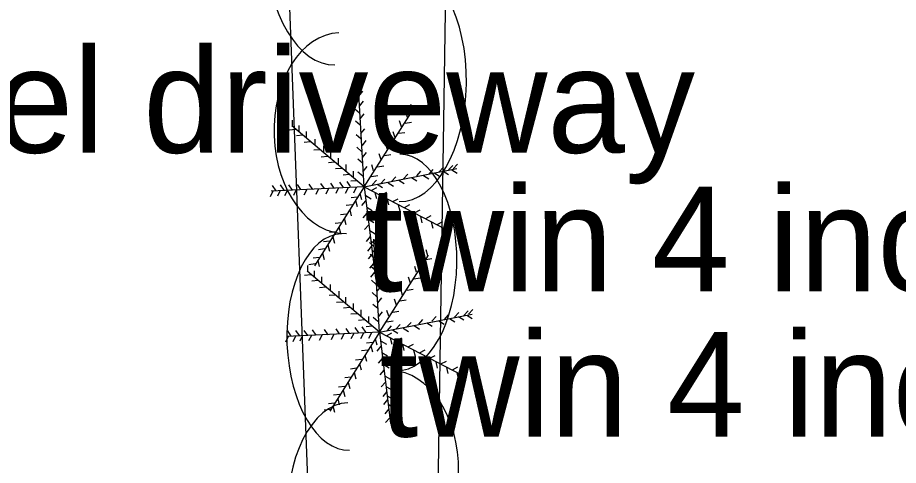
# Model space of a CAD drawing. Extents: x 1802180 to 1804859, y 572524 to 575172.
# Drawn here: x 1803779.37 to 1803821.48, y 573976.3 to 573997.7 of the extents above; entities that cross this region are included whole.
import ezdxf

# ---------------------------------------------------------------- set-up
doc = ezdxf.new("R2010")
doc.units = 0
for name, color, linetype in [('S_SURVEY_TEXT_ANNOT', 7, 'Continuous'), ('S_TREE', 7, 'Continuous'), ('S_TREE_ANNOT', 7, 'Continuous')]:
    doc.layers.add(name, color=color, linetype=linetype)

msp = doc.modelspace()

# ---------------------------------------------------------------- linework, layer by layer
at = {"layer": 'S_TREE'}
for p, q in [((1803795.94, 573989.618), (1803795.672, 573994.054)), ((1803795.682, 573993.946), (1803795.87, 573994.179)), ((1803795.685, 573993.699), (1803795.461, 573993.898)), ((1803795.711, 573993.468), (1803795.899, 573993.702)), ((1803798.256, 573993.27), (1803798.167, 573993.556)), ((1803795.717, 573993.134), (1803795.493, 573993.333)), ((1803795.743, 573992.868), (1803795.932, 573993.102)), ((1803795.94, 573989.618), (1803798.282, 573993.302)), ((1803798.011, 573992.928), (1803797.922, 573993.214)), ((1803798.147, 573993.089), (1803798.443, 573993.133)), ((1803792.514, 573992.502), (1803792.514, 573992.802)), ((1803795.747, 573992.56), (1803795.522, 573992.759)), ((1803797.714, 573992.476), (1803797.625, 573992.763)), ((1803797.901, 573992.663), (1803798.198, 573992.707)), ((1803792.656, 573992.36), (1803792.359, 573992.32)), ((1803795.94, 573989.618), (1803792.476, 573992.528)), ((1803792.83, 573992.251), (1803792.83, 573992.551)), ((1803793.185, 573991.96), (1803793.185, 573992.26)), ((1803795.782, 573992.158), (1803795.97, 573992.392)), ((1803793.005, 573992.083), (1803792.706, 573992.059)), ((1803793.598, 573991.599), (1803793.598, 573991.899)), ((1803795.772, 573991.902), (1803795.548, 573992.101)), ((1803797.418, 573991.96), (1803797.328, 573992.247)), ((1803797.579, 573992.173), (1803797.876, 573992.217)), ((1803793.366, 573991.76), (1803793.067, 573991.736)), ((1803794.011, 573991.27), (1803794.011, 573991.57)), ((1803795.811, 573991.309), (1803795.586, 573991.508)), ((1803795.847, 573991.591), (1803796.035, 573991.824)), ((1803797.043, 573991.392), (1803796.954, 573991.679)), ((1803797.256, 573991.631), (1803797.553, 573991.675)), ((1803793.824, 573991.386), (1803793.525, 573991.362)), ((1803794.185, 573991.057), (1803793.886, 573991.033)), ((1803794.334, 573990.986), (1803794.334, 573991.286)), ((1803795.859, 573991.023), (1803796.048, 573991.256)), ((1803796.747, 573990.902), (1803796.657, 573991.189)), ((1803796.908, 573991.115), (1803797.205, 573991.159)), ((1803794.521, 573990.792), (1803794.222, 573990.768)), ((1803794.701, 573990.683), (1803794.701, 573990.983)), ((1803795.069, 573990.38), (1803795.069, 573990.68)), ((1803795.85, 573990.741), (1803795.625, 573990.94)), ((1803795.885, 573990.352), (1803796.074, 573990.585)), ((1803796.385, 573990.373), (1803796.296, 573990.66)), ((1803796.572, 573990.573), (1803796.869, 573990.617)), ((1803799.968, 573990.419), (1803800.17, 573990.641)), ((1803800.194, 573990.471), (1803800.396, 573990.693)), ((1803794.863, 573990.496), (1803794.564, 573990.471)), ((1803795.23, 573990.199), (1803794.931, 573990.175)), ((1803795.424, 573990.063), (1803795.424, 573990.363)), ((1803795.863, 573990.121), (1803795.638, 573990.32)), ((1803795.94, 573989.618), (1803800.361, 573990.485)), ((1803796.288, 573990.109), (1803796.585, 573990.153)), ((1803797.813, 573989.994), (1803798.015, 573990.216)), ((1803798.446, 573990.135), (1803798.647, 573990.358)), ((1803798.779, 573990.16), (1803799.032, 573990)), ((1803799.039, 573990.226), (1803799.241, 573990.448)), ((1803799.289, 573990.276), (1803799.542, 573990.116)), ((1803799.523, 573990.329), (1803799.725, 573990.551)), ((1803799.714, 573990.367), (1803799.968, 573990.206)), ((1803800.121, 573990.425), (1803800.374, 573990.264)), ((1803792.908, 573989.481), (1803792.74, 573989.729)), ((1803793.476, 573989.494), (1803793.307, 573989.742)), ((1803794.031, 573989.532), (1803793.862, 573989.78)), ((1803794.508, 573989.545), (1803794.34, 573989.793)), ((1803794.947, 573989.584), (1803794.778, 573989.832)), ((1803795.282, 573989.623), (1803795.114, 573989.871)), ((1803795.592, 573989.902), (1803795.293, 573989.878)), ((1803796.317, 573989.703), (1803796.518, 573989.925)), ((1803796.559, 573989.734), (1803796.813, 573989.574)), ((1803796.717, 573989.761), (1803796.918, 573989.983)), ((1803797.076, 573989.812), (1803797.329, 573989.651)), ((1803797.246, 573989.865), (1803797.447, 573990.087)), ((1803797.592, 573989.928), (1803797.845, 573989.767)), ((1803798.198, 573990.057), (1803798.452, 573989.896)), ((1803791.572, 573989.405), (1803791.438, 573989.137)), ((1803795.94, 573989.618), (1803791.488, 573989.406)), ((1803791.721, 573989.429), (1803791.553, 573989.677)), ((1803791.921, 573989.431), (1803791.787, 573989.163)), ((1803792.108, 573989.455), (1803791.94, 573989.703)), ((1803792.263, 573989.451), (1803792.128, 573989.182)), ((1803792.508, 573989.455), (1803792.34, 573989.703)), ((1803792.682, 573989.463), (1803792.548, 573989.195)), ((1803793.192, 573989.489), (1803793.057, 573989.221)), ((1803795.94, 573989.618), (1803793.559, 573985.844)), ((1803793.753, 573989.515), (1803793.619, 573989.247)), ((1803794.237, 573989.534), (1803794.103, 573989.266)), ((1803794.708, 573989.56), (1803794.574, 573989.292)), ((1803795.166, 573989.567), (1803795.032, 573989.298)), ((1803795.553, 573989.58), (1803795.419, 573989.311)), ((1803795.94, 573989.618), (1803799.856, 573987.573)), ((1803795.94, 573989.618), (1803796.471, 573985.245)), ((1803796.269, 573989.438), (1803796.534, 573989.578)), ((1803796.45, 573989.341), (1803796.521, 573989.049)), ((1803796.747, 573989.212), (1803797.012, 573989.352)), ((1803795.611, 573989.121), (1803795.313, 573989.088)), ((1803795.521, 573988.96), (1803795.596, 573988.67)), ((1803795.734, 573989.296), (1803795.809, 573989.005)), ((1803796.002, 573988.942), (1803795.806, 573988.715)), ((1803796.017, 573989.192), (1803796.274, 573989.036)), ((1803797.03, 573989.038), (1803797.101, 573988.746)), ((1803797.301, 573988.909), (1803797.567, 573989.048)), ((1803795.372, 573988.754), (1803795.074, 573988.72)), ((1803795.243, 573988.521), (1803795.319, 573988.231)), ((1803796.056, 573988.638), (1803796.312, 573988.482)), ((1803797.566, 573988.76), (1803797.637, 573988.469)), ((1803797.856, 573988.625), (1803798.122, 573988.765)), ((1803798.088, 573988.489), (1803798.159, 573988.198)), ((1803798.34, 573988.367), (1803798.605, 573988.507)), ((1803795.095, 573988.309), (1803794.797, 573988.275)), ((1803794.985, 573988.109), (1803795.061, 573987.818)), ((1803796.066, 573988.362), (1803795.87, 573988.134)), ((1803796.14, 573988.07), (1803796.396, 573987.914)), ((1803798.624, 573988.192), (1803798.695, 573987.901)), ((1803798.876, 573988.096), (1803799.141, 573988.236)), ((1803794.843, 573987.889), (1803794.545, 573987.855)), ((1803794.727, 573987.683), (1803794.803, 573987.392)), ((1803796.15, 573987.8), (1803795.954, 573987.573)), ((1803799.14, 573987.934), (1803799.211, 573987.643)), ((1803799.424, 573987.818), (1803799.689, 573987.958)), ((1803799.63, 573987.683), (1803799.701, 573987.391)), ((1803799.818, 573987.612), (1803800.083, 573987.752)), ((1803794.579, 573987.47), (1803794.281, 573987.436)), ((1803794.443, 573987.218), (1803794.519, 573986.928)), ((1803796.221, 573987.233), (1803796.025, 573987.005)), ((1803796.205, 573987.521), (1803796.461, 573987.365)), ((1803796.412, 573986.997), (1803796.601, 573987.231)), ((1803794.282, 573987.018), (1803793.984, 573986.984)), ((1803794.198, 573986.838), (1803794.274, 573986.547)), ((1803796.415, 573986.75), (1803796.191, 573986.949)), ((1803796.276, 573987.012), (1803796.532, 573986.856)), ((1803796.67, 573982.67), (1803796.402, 573987.105)), ((1803794.043, 573986.644), (1803793.745, 573986.61)), ((1803793.94, 573986.438), (1803794.016, 573986.147)), ((1803796.286, 573986.774), (1803796.09, 573986.547)), ((1803796.324, 573986.394), (1803796.128, 573986.167)), ((1803796.448, 573986.186), (1803796.223, 573986.385)), ((1803796.308, 573986.58), (1803796.564, 573986.424)), ((1803796.441, 573986.52), (1803796.63, 573986.753)), ((1803798.986, 573986.321), (1803798.897, 573986.608)), ((1803793.792, 573986.231), (1803793.494, 573986.197)), ((1803793.714, 573986.089), (1803793.79, 573985.799)), ((1803796.382, 573985.949), (1803796.186, 573985.722)), ((1803796.353, 573986.173), (1803796.609, 573986.017)), ((1803796.473, 573985.92), (1803796.662, 573986.153)), ((1803796.67, 573982.67), (1803799.012, 573986.354)), ((1803798.741, 573985.979), (1803798.652, 573986.266)), ((1803798.877, 573986.141), (1803799.173, 573986.185)), ((1803796.67, 573982.67), (1803793.206, 573985.579)), ((1803793.244, 573985.554), (1803793.244, 573985.854)), ((1803793.592, 573985.928), (1803793.294, 573985.894)), ((1803793.561, 573985.302), (1803793.561, 573985.602)), ((1803796.427, 573985.529), (1803796.231, 573985.302)), ((1803796.477, 573985.612), (1803796.252, 573985.811)), ((1803796.418, 573985.709), (1803796.674, 573985.553)), ((1803798.444, 573985.528), (1803798.355, 573985.814)), ((1803798.632, 573985.715), (1803798.928, 573985.759)), ((1803793.386, 573985.412), (1803793.089, 573985.371)), ((1803793.735, 573985.134), (1803793.436, 573985.11)), ((1803793.915, 573985.012), (1803793.915, 573985.312)), ((1803796.502, 573984.954), (1803796.278, 573985.153)), ((1803796.456, 573985.367), (1803796.712, 573985.211)), ((1803796.512, 573985.21), (1803796.701, 573985.443)), ((1803798.148, 573985.012), (1803798.058, 573985.298)), ((1803798.309, 573985.225), (1803798.606, 573985.269)), ((1803794.096, 573984.812), (1803793.797, 573984.787)), ((1803794.328, 573984.65), (1803794.328, 573984.95)), ((1803796.577, 573984.642), (1803796.765, 573984.876)), ((1803797.773, 573984.444), (1803797.684, 573984.73)), ((1803797.986, 573984.683), (1803798.283, 573984.727)), ((1803794.554, 573984.437), (1803794.255, 573984.413)), ((1803794.741, 573984.321), (1803794.741, 573984.621)), ((1803795.064, 573984.037), (1803795.064, 573984.337)), ((1803796.541, 573984.36), (1803796.317, 573984.559)), ((1803796.59, 573984.074), (1803796.778, 573984.308)), ((1803794.915, 573984.108), (1803794.616, 573984.084)), ((1803795.251, 573983.844), (1803794.952, 573983.82)), ((1803795.432, 573983.734), (1803795.432, 573984.034)), ((1803796.58, 573983.792), (1803796.355, 573983.991)), ((1803797.477, 573983.954), (1803797.387, 573984.24)), ((1803797.638, 573984.167), (1803797.935, 573984.21)), ((1803795.593, 573983.547), (1803795.294, 573983.523)), ((1803795.799, 573983.431), (1803795.799, 573983.731)), ((1803796.154, 573983.115), (1803796.154, 573983.415)), ((1803796.615, 573983.403), (1803796.804, 573983.637)), ((1803796.67, 573982.67), (1803801.091, 573983.536)), ((1803797.115, 573983.425), (1803797.026, 573983.711)), ((1803797.303, 573983.625), (1803797.599, 573983.669)), ((1803799.176, 573983.187), (1803799.378, 573983.409)), ((1803799.769, 573983.277), (1803799.971, 573983.499)), ((1803800.253, 573983.38), (1803800.455, 573983.603)), ((1803800.444, 573983.418), (1803800.698, 573983.258)), ((1803800.698, 573983.471), (1803800.9, 573983.693)), ((1803800.851, 573983.476), (1803801.104, 573983.316)), ((1803800.924, 573983.522), (1803801.126, 573983.744)), ((1803795.961, 573983.25), (1803795.662, 573983.226)), ((1803796.593, 573983.173), (1803796.368, 573983.372)), ((1803797.019, 573983.16), (1803797.315, 573983.204)), ((1803797.447, 573982.813), (1803797.649, 573983.035)), ((1803797.976, 573982.916), (1803798.178, 573983.138)), ((1803798.544, 573983.045), (1803798.745, 573983.267)), ((1803798.928, 573983.108), (1803799.182, 573982.948)), ((1803799.509, 573983.212), (1803799.762, 573983.051)), ((1803800.019, 573983.328), (1803800.272, 573983.167)), ((1803796.67, 573982.67), (1803792.218, 573982.458)), ((1803792.451, 573982.481), (1803792.283, 573982.729)), ((1803792.838, 573982.506), (1803792.67, 573982.755)), ((1803793.238, 573982.506), (1803793.07, 573982.755)), ((1803793.638, 573982.532), (1803793.47, 573982.78)), ((1803794.206, 573982.545), (1803794.038, 573982.793)), ((1803796.67, 573982.67), (1803794.29, 573978.895)), ((1803794.761, 573982.584), (1803794.592, 573982.832)), ((1803794.967, 573982.586), (1803794.833, 573982.318)), ((1803795.238, 573982.597), (1803795.07, 573982.845)), ((1803795.438, 573982.612), (1803795.304, 573982.343)), ((1803795.677, 573982.635), (1803795.509, 573982.884)), ((1803795.896, 573982.618), (1803795.762, 573982.35)), ((1803796.013, 573982.674), (1803795.844, 573982.922)), ((1803796.322, 573982.954), (1803796.023, 573982.929)), ((1803796.283, 573982.631), (1803796.149, 573982.363)), ((1803796.67, 573982.67), (1803800.586, 573980.625)), ((1803796.67, 573982.67), (1803797.201, 573978.297)), ((1803796.999, 573982.489), (1803797.265, 573982.629)), ((1803797.047, 573982.755), (1803797.249, 573982.977)), ((1803797.29, 573982.786), (1803797.543, 573982.625)), ((1803797.806, 573982.863), (1803798.059, 573982.703)), ((1803798.322, 573982.979), (1803798.575, 573982.819)), ((1803792.302, 573982.457), (1803792.168, 573982.188)), ((1803792.651, 573982.483), (1803792.517, 573982.214)), ((1803792.993, 573982.502), (1803792.859, 573982.234)), ((1803793.412, 573982.515), (1803793.278, 573982.247)), ((1803793.922, 573982.541), (1803793.788, 573982.272)), ((1803794.483, 573982.566), (1803794.349, 573982.298)), ((1803796.341, 573982.173), (1803796.043, 573982.139)), ((1803796.464, 573982.347), (1803796.54, 573982.057)), ((1803796.748, 573982.244), (1803797.004, 573982.088)), ((1803797.18, 573982.392), (1803797.251, 573982.101)), ((1803797.477, 573982.263), (1803797.742, 573982.403)), ((1803796.102, 573981.805), (1803795.804, 573981.771)), ((1803796.251, 573982.012), (1803796.327, 573981.721)), ((1803796.732, 573981.994), (1803796.536, 573981.767)), ((1803797.761, 573982.089), (1803797.831, 573981.798)), ((1803798.032, 573981.96), (1803798.297, 573982.1)), ((1803798.296, 573981.812), (1803798.367, 573981.52)), ((1803798.586, 573981.676), (1803798.852, 573981.816)), ((1803795.825, 573981.36), (1803795.527, 573981.326)), ((1803795.973, 573981.573), (1803796.049, 573981.283)), ((1803796.796, 573981.413), (1803796.6, 573981.186)), ((1803796.786, 573981.689), (1803797.043, 573981.533)), ((1803798.819, 573981.541), (1803798.89, 573981.249)), ((1803799.07, 573981.418), (1803799.336, 573981.558)), ((1803795.573, 573980.941), (1803795.275, 573980.907)), ((1803795.715, 573981.16), (1803795.791, 573980.87)), ((1803796.87, 573981.121), (1803797.126, 573980.965)), ((1803799.354, 573981.244), (1803799.425, 573980.952)), ((1803799.606, 573981.147), (1803799.871, 573981.287)), ((1803799.87, 573980.986), (1803799.941, 573980.694)), ((1803800.154, 573980.87), (1803800.42, 573981.01)), ((1803795.309, 573980.521), (1803795.011, 573980.487)), ((1803795.457, 573980.734), (1803795.533, 573980.444)), ((1803796.88, 573980.852), (1803796.684, 573980.625)), ((1803796.935, 573980.573), (1803797.191, 573980.417)), ((1803800.361, 573980.734), (1803800.432, 573980.443)), ((1803800.548, 573980.663), (1803800.813, 573980.803)), ((1803795.012, 573980.07), (1803794.714, 573980.036)), ((1803795.173, 573980.27), (1803795.249, 573979.979)), ((1803796.951, 573980.284), (1803796.755, 573980.057)), ((1803797.006, 573980.063), (1803797.262, 573979.907)), ((1803794.773, 573979.695), (1803794.475, 573979.662)), ((1803794.928, 573979.889), (1803795.004, 573979.599)), ((1803797.016, 573979.826), (1803796.82, 573979.599)), ((1803797.038, 573979.631), (1803797.294, 573979.475)), ((1803794.522, 573979.283), (1803794.224, 573979.249)), ((1803794.67, 573979.489), (1803794.746, 573979.199)), ((1803797.054, 573979.445), (1803796.858, 573979.218)), ((1803797.083, 573979.225), (1803797.339, 573979.069)), ((1803794.322, 573978.979), (1803794.024, 573978.946)), ((1803794.444, 573979.141), (1803794.52, 573978.85)), ((1803797.112, 573979), (1803796.916, 573978.773)), ((1803797.158, 573978.581), (1803796.962, 573978.354)), ((1803797.148, 573978.76), (1803797.404, 573978.604)), ((1803797.186, 573978.418), (1803797.443, 573978.262))]:
    msp.add_line(p, q, dxfattribs=at)
msp.add_lwpolyline([(1803793.843, 573959.789), (1803791.788, 574013.617), (1803791.221, 574061.644), (1803792.664, 574063.159), (1803795.35, 574063.66), (1803798.475, 574062.819), (1803800.755, 574059.445), (1803799.258, 573962.566), (1803799.169, 573959.445), (1803797.457, 573958.09), (1803793.843, 573959.789)], dxfattribs=at)
for centre, major_axis, ratio in [((1803794.32, 574001.128), (0.217, -5.678), 0.55008), ((1803797.698, 573994.586), (0.088, 5.681), 0.55008), ((1803794.914, 573992.18), (0.183, -4.795), 0.685311), ((1803797.566, 573986.001), (0.08, 5.176), 0.540699), ((1803795.042, 573982.201), (0.197, -5.173), 0.540699), ((1803797.159, 573976.029), (0.074, 4.797), 0.685311), ((1803795.37, 573973.621), (0.217, -5.678), 0.55008)]:
    msp.add_ellipse(centre, major_axis=major_axis, ratio=ratio, start_param=3.141593, end_param=6.283185, dxfattribs=at)

# ---------------------------------------------------------------- texts
at = {"layer": 'S_SURVEY_TEXT_ANNOT'}
msp.add_text('dirt gravel driveway', height=5, dxfattribs=at).set_placement((1803754.157, 573991.243))
at = {"layer": 'S_TREE_ANNOT'}
for p in [(1803795.94, 573984.618), (1803796.67, 573977.67)]:
    msp.add_text('twin 4 inch cedar', height=5, dxfattribs=at).set_placement(p)

doc.saveas('drawing.dxf')
